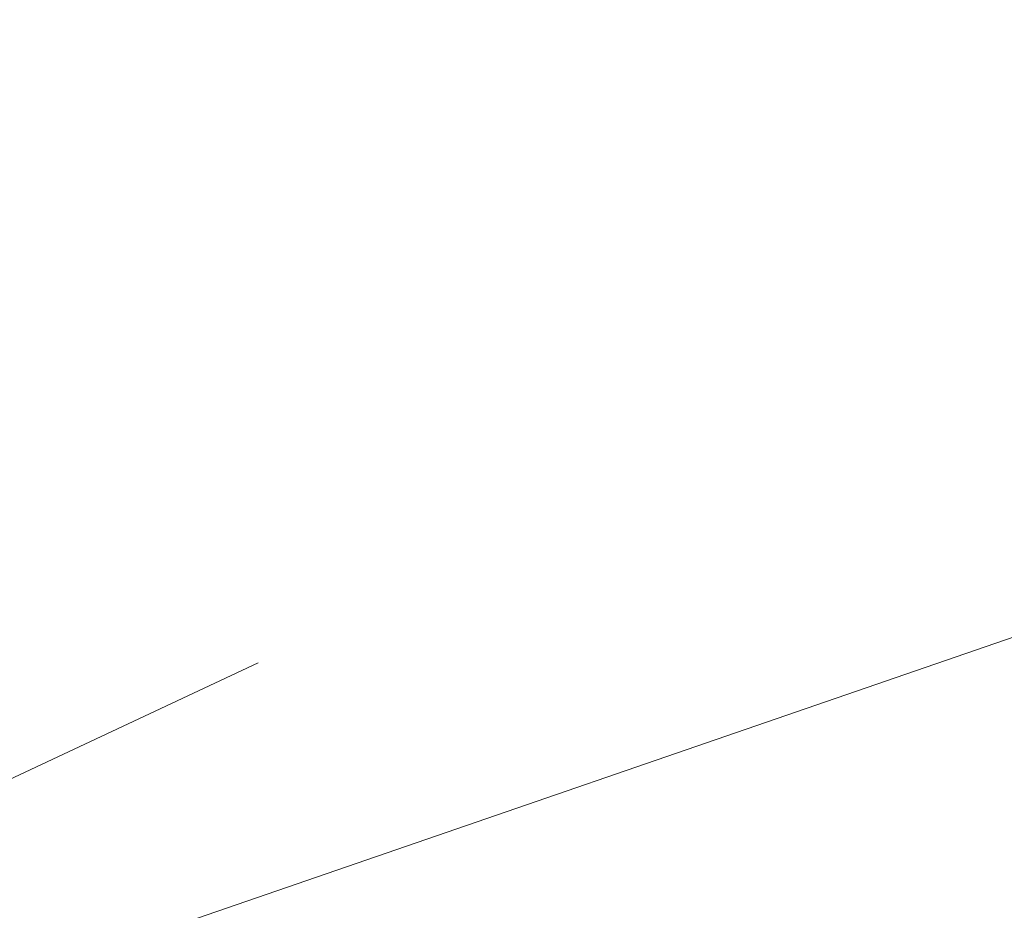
# Model space of a CAD drawing. Extents: x 1620613 to 1693141, y 557269 to 607790.
# Tile 658 of 1056: x 1620817.53 to 1620820.69, y 607316.75 to 607319.61. Entities that reach past the tile are written whole.
import ezdxf

# ---------------------------------------------------------------- set-up
doc = ezdxf.new("R2010")
doc.units = 0
doc.header["$LTSCALE"] = 10
doc.header["$MEASUREMENT"] = 0
for name, pattern in [('DGN Style 2', [7.346996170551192, 4.408197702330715, -2.938798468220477]), ('DGN Style 3', [10.28579463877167, 7.346996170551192, -2.938798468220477]), ('DGN Style 5', [5.142897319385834, 2.204098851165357, -2.938798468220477])]:
    doc.linetypes.add(name, pattern=pattern)
for name, color, linetype, lineweight in [('DT_X_Contour_Major', 132, 'DGN Style 3', 30), ('DT_X_Contour_Minor', 136, 'DGN Style 3', 0), ('PV_X_Driveway', 7, 'DGN Style 5', 0), ('SV_X_Top_of_Bank', 97, 'DGN Style 2', 0)]:
    doc.layers.add(name, color=color, linetype=linetype, lineweight=lineweight)

# ---------------------------------------------------------------- blocks, each defined once
blk = doc.blocks.new('*U1004')
at = {"layer": 'DT_X_Contour_Major', "elevation": 3.400041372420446, "flags": 128}
blk.add_lwpolyline([(-244.1590263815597, -27.22526824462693), (-245.9582130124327, -31.53047772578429), (-246.3161540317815, -32.38748241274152), (-246.6188971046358, -33.11340669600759), (-246.8664422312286, -33.70825057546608), (-247.0587894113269, -34.172014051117), (-247.8276143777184, -36.03038932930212), (-248.8338658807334, -38.35807953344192), (-249.0797851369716, -38.97471545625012), (-249.3862922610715, -39.82704170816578), (-249.753387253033, -40.91505828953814), (-250.1810701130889, -42.23876520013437), (-252.3182951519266, -48.96600821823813), (-254.6054744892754, -56.26317921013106), (-254.9177434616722, -57.68377750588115), (-254.8743306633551, -58.81821339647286), (-254.4752360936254, -59.66648688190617), (-253.720459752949, -60.2285979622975), (-251.2334804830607, -61.34601096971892), (-250.3786960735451, -61.73542086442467), (-249.6795772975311, -62.06559079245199), (-249.1361241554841, -62.3365207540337), (-248.7483366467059, -62.54821074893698), (-247.9217908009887, -63.03373078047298), (-247.6191146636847, -63.20065513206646), (-247.3309956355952, -63.33728816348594), (-247.05743371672, -63.44362987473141), (-246.7984289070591, -63.51968026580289), (-245.6237063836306, -63.80390234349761), (-235.3623574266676, -59.70334397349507), (-233.3790248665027, -58.91168992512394), (-231.8267481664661, -58.29410993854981), (-230.7055273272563, -57.85060401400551), (-230.0153623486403, -57.5811721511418), (-228.7496635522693, -57.09478593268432), (-228.3102899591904, -56.92563881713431), (-227.9414432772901, -56.78298713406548), (-227.6431235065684, -56.66683088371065), (-227.4153306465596, -56.57717006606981), (-226.9019189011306, -56.37340179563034), (-226.6787531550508, -56.2856658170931), (-226.3943147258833, -56.1752840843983), (-226.0486036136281, -56.04225659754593), (-225.6416198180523, -55.88658335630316), (-224.4746327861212, -55.441260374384), (-223.7302941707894, -55.14333622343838), (-222.3725185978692, -54.58355600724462), (-220.4013060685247, -53.76191972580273), (-217.8166565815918, -52.67842737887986), (-204.0789312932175, -46.90836498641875), (-203.7526982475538, -46.7713419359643), (-203.6283501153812, -46.71902253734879), (-203.4999805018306, -46.6648316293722), (-203.3675894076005, -46.60876921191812), (-203.2311768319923, -46.55083528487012), (-202.8620479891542, -46.3938494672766), (-202.3760832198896, -46.19854980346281), (-201.1950355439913, -45.73039017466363), (-199.3189049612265, -44.98937058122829), (-196.747691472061, -43.97549102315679), (-188.9643449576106, -40.90799891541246), (-186.3492845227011, -39.87446542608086), (-184.3416131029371, -39.07448403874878), (-182.9413306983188, -38.50805475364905), (-182.1484373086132, -38.17517757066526), (-180.8439069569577, -37.59890788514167), (-180.1253951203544, -37.23597068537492), (-178.9482573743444, -36.57936135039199), (-177.3124937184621, -35.62907987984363), (-175.2181041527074, -34.38512627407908), (-169.0215640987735, -30.67635381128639), (-166.9159204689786, -29.41391421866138), (-165.2463946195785, -28.40817478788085), (-164.0129865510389, -27.65913551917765), (-163.2156962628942, -27.16679641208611), (-161.6710792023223, -26.19615900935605), (-161.1568342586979, -25.873664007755), (-160.7725622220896, -25.634157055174), (-160.5182630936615, -25.47763815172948), (-160.3939368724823, -25.40410729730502), (-160.2356974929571, -25.31867575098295), (-160.1799956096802, -25.28837645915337), (-160.1315694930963, -25.2615522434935), (-160.090419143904, -25.23820310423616), (-160.0565445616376, -25.21832904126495), (-159.97591336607, -25.16996497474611), (-159.8818810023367, -25.11758790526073), (-159.6602573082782, -24.9967297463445), (-159.3110422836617, -24.80739049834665), (-158.8342359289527, -24.54957016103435), (-157.3926305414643, -23.7707411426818), (-156.5871451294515, -23.30127169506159), (-155.2518929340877, -22.4769851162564), (-153.3868739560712, -21.29788140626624), (-150.992088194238, -19.76396056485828), (-143.8996371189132, -15.20041547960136), (-141.5510294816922, -13.6892345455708), (-139.8245448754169, -12.57835055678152), (-138.7201833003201, -11.86776351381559), (-138.2379447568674, -11.55747341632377), (-137.7814726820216, -11.26376241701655), (-137.5833660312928, -11.13851753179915), (-137.3314001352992, -10.98306612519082), (-137.0255749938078, -10.79740819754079), (-136.6658906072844, -10.58154374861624), (-135.6349199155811, -9.96562985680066), (-135.0410585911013, -9.613441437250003), (-134.0327026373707, -9.018811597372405), (-132.609852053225, -8.181740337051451), (-130.7725068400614, -7.102227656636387), (-125.3202600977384, -3.900271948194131), (-123.5274441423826, -2.845920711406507), (-122.2381813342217, -2.084333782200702), (-121.4524716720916, -1.615511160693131), (-121.1703151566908, -1.43945284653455), (-121.0893019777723, -1.360316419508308), (-121.0603139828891, -1.330682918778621), (-121.0341098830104, -1.301134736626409), (-121.0106896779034, -1.271671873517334), (-120.9900533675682, -1.242294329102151), (-120.9387350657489, -1.164067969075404), (-120.8345032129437, -1.07860762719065), (-120.5602963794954, -0.8808963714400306), (-120.1161145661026, -0.5709342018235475), (-119.5019577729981, -0.1487211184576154), (-117.6375730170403, 1.126848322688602), (-117.0039974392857, 1.540982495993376), (-116.501559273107, 1.8267079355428), (-116.130258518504, 1.984024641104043), (-115.8900951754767, 2.012932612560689), (-115.0753202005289, 1.848216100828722), (-114.8765951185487, 1.579952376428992), (-114.8303824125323, 1.515370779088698), (-114.7769121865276, 1.436596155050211), (-114.7161844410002, 1.343628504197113), (-114.6481991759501, 1.236467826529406), (-114.4572284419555, 0.9317819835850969), (-114.3829532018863, 0.8376593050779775), (-114.3033555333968, 0.78380565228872), (-114.2184354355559, 0.7702210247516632), (-114.1281929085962, 0.7969054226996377), (-113.8804495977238, 0.9217558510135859), (-113.7693621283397, 0.9776275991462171), (-113.6219072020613, 1.0516050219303), (-113.4380848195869, 1.143688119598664), (-113.2178949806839, 1.25387689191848), (-112.5822321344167, 1.571854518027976), (-112.3691668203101, 1.676750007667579), (-112.2067180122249, 1.752953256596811), (-112.0948857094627, 1.800464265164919), (-112.0336699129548, 1.819283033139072), (-111.9379164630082, 1.831210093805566), (-111.8761730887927, 1.84954263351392), (-111.7627580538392, 1.895594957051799), (-111.597671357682, 1.969367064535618), (-111.3809130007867, 2.070858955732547), (-110.73399516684, 2.378463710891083), (-110.523190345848, 2.4765933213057), (-110.3759642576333, 2.540278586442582), (-110.2923169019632, 2.569519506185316), (-110.2722482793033, 2.564316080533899), (-110.3035035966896, 2.504514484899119), (-110.2847789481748, 2.498041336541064), (-110.2051635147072, 2.523473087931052), (-110.0646572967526, 2.580809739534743), (-109.8632602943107, 2.670051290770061), (-109.2450139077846, 2.950568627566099), (-108.9819837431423, 3.070520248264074), (-108.6565780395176, 3.219987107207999), (-108.2687967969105, 3.398969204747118), (-107.8186400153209, 3.607466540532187), (-106.5350545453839, 4.202813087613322), (-106.0900125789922, 4.409555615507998), (-105.7175757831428, 4.583273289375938), (-105.4177441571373, 4.723966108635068), (-105.1905177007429, 4.831634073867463), (-104.68138737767, 5.074715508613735), (-104.4100843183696, 5.201285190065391), (-103.9780228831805, 5.398683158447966), (-103.3852030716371, 5.666909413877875), (-102.6316248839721, 6.005963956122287), (-100.4077385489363, 7.004547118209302), (-99.62688119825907, 7.355245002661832), (-98.95222389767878, 7.658401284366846), (-98.38376664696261, 7.91401596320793), (-97.92150944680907, 8.12208903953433), (-96.83042364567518, 8.613561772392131), (-96.42078474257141, 8.79827238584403), (-96.01018238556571, 8.983799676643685), (-95.5986165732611, 9.170143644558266), (-95.18608730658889, 9.357304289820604), (-94.08472465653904, 9.857488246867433), (-93.39744857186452, 10.16794119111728), (-92.16164230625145, 10.72416205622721), (-90.37730585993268, 11.52615084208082), (-88.04443923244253, 12.57390754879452), (-81.09208798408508, 15.69561599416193), (-78.73961042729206, 16.75160535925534), (-76.89644119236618, 17.57829212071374), (-75.56258027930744, 18.17567627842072), (-74.73802768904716, 18.5437578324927), (-73.2182985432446, 19.2195718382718), (-72.40313108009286, 19.58344266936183), (-71.0974255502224, 20.16819465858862), (-69.30118195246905, 20.97382780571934), (-67.01440028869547, 22.00034211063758), (-60.26226509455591, 25.03222180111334), (-57.98118495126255, 26.0552568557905), (-56.20204591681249, 26.85045225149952), (-54.92484799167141, 27.41780798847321), (-54.14959117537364, 27.75732406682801), (-52.751494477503, 28.35891406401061), (-52.24375127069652, 28.57733037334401), (-51.76909417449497, 28.78138680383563), (-51.32752318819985, 28.97108335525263), (-50.91903831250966, 29.14642002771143), (-49.87386012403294, 29.59483798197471), (-49.46658876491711, 29.77317639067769), (-49.02865832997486, 29.97187815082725), (-48.56006881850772, 30.19094326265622), (-48.06082023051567, 30.43037172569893), (-46.68861189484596, 31.09599876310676), (-46.23529187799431, 31.3161497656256), (-45.90448807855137, 31.47738249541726), (-45.69620049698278, 31.57969695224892), (-45.61042913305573, 31.62309313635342), (-45.5450604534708, 31.6602585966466), (-45.492963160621, 31.68481529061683), (-45.38569779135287, 31.73061127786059), (-45.22326434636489, 31.79764655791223), (-45.00566282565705, 31.88592113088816), (-44.35183466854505, 32.14963904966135), (-44.11952607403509, 32.24228838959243), (-43.91297140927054, 32.32244796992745), (-43.73217067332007, 32.39011779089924), (-43.57712386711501, 32.44529785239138), (-43.19800428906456, 32.57579167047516), (-43.07670890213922, 32.62026508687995), (-42.99716242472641, 32.65581497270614), (-42.95936485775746, 32.68244132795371), (-42.96331620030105, 32.70014415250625), (-43.07916992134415, 32.7619357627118), (-43.45694219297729, 33.57664785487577), (-43.5294094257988, 33.73257840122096), (-43.58490872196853, 33.85120771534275), (-43.62344008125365, 33.93253579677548), (-43.64500350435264, 33.97656264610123), (-43.70604095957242, 34.09498506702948), (-43.73673183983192, 34.20573578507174), (-43.74516710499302, 34.22525528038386), (-43.7573196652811, 34.23634917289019), (-43.77318952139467, 34.23901746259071), (-43.79277667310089, 34.23326014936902), (-43.84996547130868, 34.2066731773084), (-43.87138412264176, 34.19712131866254), (-43.89274847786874, 34.18840597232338), (-43.91405853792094, 34.1805271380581), (-43.93531430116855, 34.17348481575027), (-44.03438117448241, 34.14257250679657), (-45.18047755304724, 35.95899565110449), (-45.40643188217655, 36.30312513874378), (-45.59311070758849, 36.55704653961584), (-45.74051402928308, 36.72075985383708), (-45.8486418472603, 36.79426508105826), (-46.084615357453, 36.87000157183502), (-46.11991900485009, 37.02740357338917), (-46.04884981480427, 37.44280721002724), (-45.87140778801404, 38.11621248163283), (-45.58759292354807, 39.04761938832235), (-44.01492026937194, 43.99618876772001), (-43.65202071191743, 44.78028851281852), (-43.51475034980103, 44.97700173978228), (-43.25846764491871, 45.23109867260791), (-42.88317259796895, 45.54257931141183), (-42.38886520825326, 45.91144365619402), (-39.80440192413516, 47.76670591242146), (-39.63361441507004, 48.52383685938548), (-39.89284177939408, 49.04233636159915), (-40.74371851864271, 50.27335017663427), (-42.18624463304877, 52.21687830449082), (-44.22042012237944, 54.87292074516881), (-50.43375392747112, 62.90571967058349), (-53.29829177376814, 66.43294601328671), (-57.23190495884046, 70.99002584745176), (-62.23459348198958, 76.57695917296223), (-68.30635734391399, 83.19374598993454), (-85.92316142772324, 102.2116488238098), (-91.77268511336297, 108.5314606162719), (-96.10865310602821, 113.227468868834), (-98.93106540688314, 116.2996735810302), (-100.2399220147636, 117.7480747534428), (-101.7121320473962, 119.4454064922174), (-102.2558617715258, 119.9739047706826), (-102.7828934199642, 120.2864008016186), (-103.2932269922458, 120.3828945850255), (-103.7868624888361, 120.2633861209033), (-105.0809597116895, 119.6566938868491), (-105.5399765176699, 119.5053821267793), (-105.9464540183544, 119.5064660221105), (-106.3003922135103, 119.6599455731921), (-106.6017911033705, 119.9658207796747), (-107.3354690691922, 120.9846822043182), (-107.7264093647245, 121.3892293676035), (-108.3489717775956, 121.8387247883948), (-109.203156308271, 122.3331684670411), (-110.2889629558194, 122.8725604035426), (-113.4932768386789, 124.3708699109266), (-114.5881001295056, 124.8468455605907), (-115.4693345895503, 125.1510403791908), (-116.1369802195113, 125.2834543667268), (-116.5910370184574, 125.2440875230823), (-117.5170700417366, 124.9100681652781), (-117.7476291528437, 124.9816660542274), (-117.7447817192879, 125.4469742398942), (-117.5085277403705, 126.305992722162), (-117.0388672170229, 127.558721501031), (-115.4752304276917, 131.4242786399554), (-114.831011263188, 133.1393941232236), (-114.0710813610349, 135.3855727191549), (-113.1954407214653, 138.1628144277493), (-112.2040893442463, 141.4711192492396), (-109.4062046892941, 151.0013495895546), (-108.3545405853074, 154.615217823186), (-107.2979617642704, 158.3091497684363), (-106.2364682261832, 162.0831454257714), (-105.1700599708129, 165.9372047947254), (-102.3197516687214, 176.3214480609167), (-101.3607452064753, 179.7893665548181), (-100.6214570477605, 182.4049395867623), (-100.1018871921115, 184.1681671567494), (-99.80203563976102, 185.0790492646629), (-99.29538923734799, 186.3716076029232), (-98.9992753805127, 186.5180118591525), (-98.49091861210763, 185.9878058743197), (-97.77031893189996, 184.7809896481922), (-96.83747633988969, 182.8975631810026), (-91.9889774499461, 172.5294824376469)], dxfattribs=at)
at = {"layer": 'DT_X_Contour_Minor', "transparency": 33554559, "elevation": 3.800041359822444, "flags": 128}
blk.add_lwpolyline([(-237.0290589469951, -23.35326266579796), (-238.5549064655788, -27.00440873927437), (-238.8922187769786, -27.81279581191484), (-239.2502210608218, -28.67318014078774), (-239.62891331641, -29.5855617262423), (-240.028295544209, -30.54994056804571), (-241.9403558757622, -35.17170209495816), (-244.4428937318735, -40.9606453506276), (-244.938988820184, -42.13064725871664), (-245.3547578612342, -43.15967730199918), (-245.6902008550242, -44.04773548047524), (-245.9453178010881, -44.79482179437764), (-246.9484361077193, -47.95229024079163), (-248.0219362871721, -51.37725751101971), (-248.1685014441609, -52.04402312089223), (-248.1481254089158, -52.57647683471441), (-247.9608081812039, -52.97461865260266), (-247.6065497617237, -53.23844857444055), (-246.4392723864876, -53.76291250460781), (-245.9501336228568, -53.99734146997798), (-245.358175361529, -54.30728041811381), (-244.6633976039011, -54.69272934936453), (-243.8658003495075, -55.15368826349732), (-241.6017816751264, -56.48359201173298), (-240.7727115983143, -56.94081994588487), (-239.9835153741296, -57.3150759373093), (-239.2341930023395, -57.60635998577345), (-238.5247444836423, -57.81467209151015), (-235.307023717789, -58.59319405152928), (-231.5126687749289, -57.07692421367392), (-230.779288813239, -56.78419306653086), (-230.2053010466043, -56.55582955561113), (-229.7907054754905, -56.39183368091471), (-229.5355020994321, -56.29220544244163), (-229.0674826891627, -56.11235365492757), (-228.8872480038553, -56.04275637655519), (-228.697558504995, -55.96885338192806), (-228.4984141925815, -55.89064467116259), (-228.2898150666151, -55.80813024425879), (-227.7209443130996, -55.58235081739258), (-227.5113433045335, -55.49951291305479), (-227.3091933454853, -55.420333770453), (-227.1144944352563, -55.3448133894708), (-226.9272465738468, -55.27295176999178), (-226.4378536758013, -55.08619913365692), (-226.0907619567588, -54.94658390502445), (-225.4165314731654, -54.66780269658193), (-224.415162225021, -54.24985550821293), (-223.0866542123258, -53.69274233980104), (-216.1236263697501, -50.76816026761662), (-209.5494470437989, -47.68090482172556), (-208.3086679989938, -47.07421699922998), (-207.4038362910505, -46.57726300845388), (-206.8349519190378, -46.1900428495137), (-206.6020148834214, -45.91255652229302), (-206.4287792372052, -45.31890475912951), (-206.3619576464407, -45.11812596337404), (-206.2914196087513, -44.96102839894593), (-206.2171651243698, -44.84761206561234), (-206.1391941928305, -44.77787696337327), (-205.9263164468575, -44.65015833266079), (-205.8095011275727, -44.58519506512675), (-205.6187134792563, -44.48609423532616), (-205.3539535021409, -44.3528558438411), (-205.0152211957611, -44.1854798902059), (-204.0133052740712, -43.69362726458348), (-203.5989538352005, -43.50171226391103), (-203.1073364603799, -43.29485673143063), (-202.5384531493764, -43.07306066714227), (-201.8923039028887, -42.83632407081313), (-200.0662179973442, -42.18510577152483), (-199.1993863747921, -41.9028550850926), (-197.9684559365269, -41.54451675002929), (-196.3734266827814, -41.11009076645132), (-194.4142986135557, -40.5995771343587), (-184.4221370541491, -38.03964233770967), (-182.3985036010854, -37.24210883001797), (-182.0121573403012, -37.08951663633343), (-181.7203900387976, -36.97354013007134), (-181.523201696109, -36.89417931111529), (-181.4205923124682, -36.85143417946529), (-181.2730725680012, -36.7862680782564), (-180.8603943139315, -36.54685943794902), (-179.7329993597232, -35.87750809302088), (-177.8908877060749, -34.77821404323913), (-175.3340593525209, -33.2489772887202), (-167.5628948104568, -28.59775567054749), (-164.9856665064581, -27.05440886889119), (-163.0823550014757, -25.91278467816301), (-161.8529602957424, -25.17288309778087), (-161.2974823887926, -24.83470412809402), (-160.7147637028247, -24.46852368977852), (-160.5207608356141, -24.34685996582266), (-160.3757912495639, -24.25650412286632), (-160.2798549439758, -24.19745616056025), (-160.2329519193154, -24.1697160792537), (-160.1732548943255, -24.13748637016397), (-160.1491644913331, -24.12421042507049), (-160.1216660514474, -24.10855487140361), (-160.0907595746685, -24.09051970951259), (-160.0564450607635, -24.07010493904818), (-159.9603956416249, -24.01249274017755), (-159.9032307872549, -23.97973202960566), (-159.8037732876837, -23.92465904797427), (-159.6620231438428, -23.84727379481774), (-159.4779803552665, -23.74757627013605), (-158.9308093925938, -23.4519665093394), (-158.3816152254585, -23.11712071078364), (-157.1444109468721, -22.33429063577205), (-155.2191965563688, -21.10347628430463), (-152.6059720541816, -19.42467765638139), (-144.7200265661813, -14.35056894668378), (-142.1086596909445, -12.67031901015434), (-140.1890181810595, -11.43515073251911), (-138.9611020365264, -10.64506411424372), (-138.4249112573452, -10.30005915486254), (-137.917369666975, -9.973488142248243), (-137.7284670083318, -9.852970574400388), (-137.5424152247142, -9.736346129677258), (-137.3592143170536, -9.623614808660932), (-137.1788642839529, -9.514776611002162), (-136.7017320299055, -9.229732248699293), (-136.4070059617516, -9.055060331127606), (-135.8806769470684, -8.7448278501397), (-135.1227449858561, -8.299034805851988), (-134.1332100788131, -7.717681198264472), (-128.9749736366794, -4.688389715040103), (-125.9733341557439, -2.332137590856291), (-125.357670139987, -1.841419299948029), (-124.7970950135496, -1.379086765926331), (-124.2916087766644, -0.9451399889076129), (-123.8412114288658, -0.5395789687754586), (-122.7136036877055, 0.5040694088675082), (-122.2701480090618, 0.8508877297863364), (-121.7854867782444, 1.108606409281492), (-121.2596199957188, 1.277225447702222), (-120.692547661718, 1.356744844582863), (-117.9500638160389, 1.51993620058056), (-116.9928063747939, 2.174869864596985), (-116.8040184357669, 2.295789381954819), (-116.6479078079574, 2.37786207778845), (-116.5244744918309, 2.421087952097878), (-116.4337184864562, 2.425467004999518), (-116.2352722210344, 2.385348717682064), (-116.1465697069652, 2.369347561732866), (-116.0292968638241, 2.351432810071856), (-115.8834536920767, 2.331604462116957), (-115.709040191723, 2.309862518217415), (-115.2058437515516, 2.249332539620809), (-115.0343438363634, 2.231790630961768), (-114.8972414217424, 2.224562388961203), (-114.7945365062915, 2.227647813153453), (-114.7262290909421, 2.241046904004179), (-114.4877219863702, 2.327641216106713), (-114.8436684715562, 2.055140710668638), (-114.9071469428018, 1.999644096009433), (-114.9450338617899, 1.949940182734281), (-114.9573292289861, 1.906028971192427), (-114.9440330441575, 1.867910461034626), (-114.8744544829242, 1.773984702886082), (-114.8407406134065, 1.725801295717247), (-114.7917829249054, 1.65169539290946), (-114.7275814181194, 1.551666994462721), (-114.6481360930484, 1.425716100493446), (-114.4159568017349, 1.055283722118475), (-114.334054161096, 0.936617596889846), (-114.2624807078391, 0.8584435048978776), (-114.2012364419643, 0.8207614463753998), (-114.1503213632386, 0.8235714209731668), (-114.0283200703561, 0.8850540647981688), (-113.9552206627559, 0.9217695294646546), (-113.8274234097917, 0.9858039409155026), (-113.6449283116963, 1.077157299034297), (-113.4077353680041, 1.195829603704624), (-112.7022903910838, 1.548714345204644), (-112.4658350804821, 1.665125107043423), (-112.2855528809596, 1.749693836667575), (-112.161443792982, 1.802420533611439), (-112.0935078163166, 1.823305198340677), (-111.9872426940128, 1.836541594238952), (-111.91872122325, 1.856886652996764), (-111.7928556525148, 1.907994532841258), (-111.6096459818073, 1.989865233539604), (-111.3690922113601, 2.102498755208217), (-110.651156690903, 2.443871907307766), (-110.4172100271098, 2.552774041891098), (-110.2538216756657, 2.623450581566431), (-110.1609916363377, 2.65590152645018), (-110.1387199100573, 2.650126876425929), (-110.1734063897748, 2.583760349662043), (-110.1609594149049, 2.572795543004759), (-110.0976036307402, 2.589676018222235), (-109.9833390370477, 2.634401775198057), (-109.8181656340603, 2.70697281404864), (-109.3098248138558, 2.937622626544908), (-109.0779643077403, 3.043480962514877), (-108.7636384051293, 3.188068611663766), (-108.3668471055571, 3.371385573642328), (-107.8875904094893, 3.593431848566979), (-106.4996186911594, 4.237194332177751), (-106.0246013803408, 4.4577815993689), (-105.6405282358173, 4.636721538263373), (-105.3473992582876, 4.77401414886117), (-105.145214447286, 4.86965943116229), (-104.7273138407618, 5.069183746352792), (-104.4789089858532, 5.184620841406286), (-104.0471198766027, 5.381288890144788), (-103.4319465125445, 5.659187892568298), (-102.6333888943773, 6.018317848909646), (-100.2593895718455, 7.084305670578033), (-99.43848517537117, 7.452972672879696), (-98.7562714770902, 7.759482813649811), (-98.21274847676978, 8.003836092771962), (-97.80791617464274, 8.18603251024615), (-96.91328430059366, 8.589013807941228), (-96.5774023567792, 8.740466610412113), (-96.240730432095, 8.892589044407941), (-95.90326852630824, 9.045381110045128), (-95.56501663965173, 9.198842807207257), (-94.6619583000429, 9.608966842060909), (-94.02136432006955, 9.898124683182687), (-92.77687613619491, 10.4580051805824), (-90.92849374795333, 11.28860833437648), (-88.47621715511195, 12.38993414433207), (-81.13162063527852, 15.6877665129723), (-78.66345176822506, 16.79575922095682), (-76.76739255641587, 17.64636306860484), (-75.44344300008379, 18.23957805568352), (-74.69160309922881, 18.5754041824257), (-73.44950957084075, 19.12775537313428), (-72.70496207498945, 19.46031065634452), (-71.4028897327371, 20.04371311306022), (-69.54329254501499, 20.87796274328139), (-67.12617051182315, 21.9630595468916), (-59.93714529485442, 25.19111392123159), (-57.52486092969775, 26.27329060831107), (-55.67977674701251, 27.09877988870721), (-54.40189274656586, 27.66758176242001), (-53.69120892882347, 27.97969622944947), (-52.55231899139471, 28.46975159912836), (-52.1387112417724, 28.64767358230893), (-51.75205544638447, 28.8138980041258), (-51.39235160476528, 28.96842486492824), (-51.05959971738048, 29.11125416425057), (-50.20819729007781, 29.47653554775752), (-49.85561786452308, 29.63190746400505), (-49.4364314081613, 29.82406217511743), (-48.95063792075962, 30.05299968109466), (-48.39823740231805, 30.31871998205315), (-46.83635997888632, 31.07635117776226), (-46.32038125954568, 31.32693184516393), (-45.94385316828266, 31.51045045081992), (-45.70677570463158, 31.62690699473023), (-45.60914886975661, 31.67630147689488), (-45.53474481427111, 31.7186040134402), (-45.47544654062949, 31.74655497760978), (-45.35335476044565, 31.79868096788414), (-45.16846947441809, 31.87498198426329), (-44.92079068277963, 31.97545802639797), (-44.17658922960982, 32.27562750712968), (-43.92190049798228, 32.37773392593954), (-43.71598539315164, 32.45892607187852), (-43.55884391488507, 32.51920394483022), (-43.45047606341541, 32.55856754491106), (-43.22652662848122, 32.63565144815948), (-43.15487632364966, 32.66192230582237), (-43.1078874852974, 32.68292195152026), (-43.0855601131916, 32.69865038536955), (-43.08789420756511, 32.70910760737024), (-43.15633007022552, 32.74560848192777), (-43.37948363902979, 33.22686643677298), (-43.42761780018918, 33.3293114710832), (-43.47638303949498, 33.43039316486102), (-43.52577935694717, 33.53011151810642), (-43.57580675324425, 33.62846653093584), (-43.81074045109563, 34.08427546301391), (-43.82819965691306, 34.14727852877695), (-43.84890356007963, 34.15098828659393), (-43.90353275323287, 34.13511624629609), (-43.99208723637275, 34.09966240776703), (-44.11456700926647, 34.0446267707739), (-44.48641345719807, 33.8717560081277), (-44.62567935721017, 33.80964900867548), (-44.76459222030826, 33.75298108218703), (-44.90315204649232, 33.70175222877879), (-45.04135883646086, 33.65596244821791), (-45.68550010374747, 33.45496797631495), (-46.46613217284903, 34.69217471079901), (-46.6325003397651, 34.93056992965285), (-46.79704823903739, 35.11552412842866), (-46.95977587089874, 35.24703730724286), (-47.1206832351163, 35.32510946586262), (-47.54734251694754, 35.46204719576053), (-47.63748762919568, 35.66384557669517), (-47.5879285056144, 36.16653742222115), (-47.39866514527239, 36.97012273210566), (-47.06969754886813, 38.07460150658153), (-46.00617831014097, 41.42106952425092), (-45.66439166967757, 42.5203101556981), (-45.43667117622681, 43.30818103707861), (-45.32301683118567, 43.78468216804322), (-45.32342863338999, 43.94981354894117), (-45.47661497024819, 43.97500423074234), (-45.71374529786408, 44.08597911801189), (-46.31024652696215, 44.40001076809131), (-47.26611865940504, 44.917099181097), (-48.58136169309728, 45.63724435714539), (-52.56783765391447, 47.82837384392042), (-53.89952972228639, 48.58818321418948), (-54.90474895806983, 49.22426420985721), (-55.58349536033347, 49.73661683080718), (-55.9357689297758, 50.12524107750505), (-56.43986800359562, 50.99660123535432), (-57.50331330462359, 52.20141670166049), (-60.31557490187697, 55.16234298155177), (-64.8766527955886, 59.87938007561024), (-71.18654698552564, 66.35252798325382), (-90.34468655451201, 85.9557368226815), (-96.65819440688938, 92.41744974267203), (-101.2301132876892, 97.10018187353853), (-104.0604431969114, 100.0039332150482), (-105.1491841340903, 101.1287037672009), (-105.7303746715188, 101.7561175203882), (-105.9233557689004, 101.9646139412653), (-106.0664061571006, 102.1195428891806), (-106.1595258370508, 102.2209043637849), (-106.2027148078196, 102.2686983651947), (-106.2513111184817, 102.3247257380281), (-106.3689987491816, 102.5382633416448), (-106.6856144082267, 103.1368556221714), (-107.2011580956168, 104.1205025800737), (-107.9156298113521, 105.4892042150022), (-110.0861250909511, 109.6524814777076), (-110.9818161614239, 111.1043585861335), (-112.0410179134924, 112.3375319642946), (-113.2637303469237, 113.3520016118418), (-114.6499534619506, 114.1477675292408), (-118.5645626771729, 115.9782050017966), (-119.9481205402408, 116.5430804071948), (-121.1628372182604, 116.864878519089), (-122.2087127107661, 116.9435993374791), (-123.0857470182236, 116.7792428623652), (-125.1993835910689, 116.0168558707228), (-125.8361396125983, 115.9070691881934), (-126.1611802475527, 116.1494993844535), (-126.174505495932, 116.7441464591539), (-125.876115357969, 117.6910104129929), (-124.6647878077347, 120.6856034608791), (-124.1657202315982, 122.0142794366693), (-123.5770131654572, 123.7543625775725), (-122.8986666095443, 125.9058528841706), (-122.1306805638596, 128.4687503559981), (-119.9631984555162, 135.8516865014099), (-119.1484889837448, 138.6512996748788), (-118.3299721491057, 141.5129370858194), (-117.5076479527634, 144.4365987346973), (-116.6815163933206, 147.4222846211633), (-114.4734224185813, 155.4668126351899), (-113.4187002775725, 158.9488087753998), (-111.9106043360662, 163.3614011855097), (-109.949134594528, 168.7045898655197), (-107.5342910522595, 174.9783748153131), (-100.4902098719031, 192.9492630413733), (-98.12705909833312, 198.73516619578), (-96.32066766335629, 202.6147094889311), (-95.07103556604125, 204.5878929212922), (-94.37816280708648, 204.6547164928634), (-92.44386172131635, 200.5183868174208)], dxfattribs=at)

msp = doc.modelspace()

# ---------------------------------------------------------------- linework, layer by layer
at = {"layer": 'PV_X_Driveway', "extrusion": (-0.06840491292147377, 0.09722345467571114, 0.9929090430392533), "elevation": -50776.94618662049, "flags": 128}
msp.add_lwpolyline([(-1675197.499388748, 432992.9258386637), (-1675193.486980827, 432991.2320525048), (-1675186.401155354, 432990.7443540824), (-1675173.477796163, 432991.3626955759), (-1675157.216023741, 432992.231291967), (-1675138.055450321, 432993.8163605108), (-1675115.649521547, 432995.5191143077), (-1675093.712223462, 432995.5584470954), (-1675072.389942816, 432993.8570568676), (-1675059.619387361, 432992.1641317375), (-1675043.90788481, 432988.1059208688), (-1675031.516761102, 432983.3011168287), (-1675013.58286424, 432975.0375323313)], dxfattribs=at)
at = {"layer": 'SV_X_Top_of_Bank', "extrusion": (0.007114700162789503, -0.05176716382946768, 0.9986338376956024), "elevation": -18855.21206843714, "flags": 128}
msp.add_lwpolyline([(1688341.399474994, 380495.2335694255), (1688359.531308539, 380495.7043637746), (1688370.463455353, 380498.0725351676), (1688395.572580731, 380506.740670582), (1688420.940108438, 380511.7574321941), (1688444.138128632, 380518.355338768), (1688467.22231404, 380528.7305743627), (1688491.262317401, 380540.2151339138), (1688508.535586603, 380545.2887184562), (1688513.5223003, 380548.4010002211), (1688516.051220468, 380548.1495454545), (1688520.39603739, 380549.3039635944), (1688525.368929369, 380551.0706712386)], dxfattribs=at)
at = {"layer": 'SV_X_Top_of_Bank', "extrusion": (0.04489057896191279, -0.1067836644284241, 0.9932683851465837), "elevation": 8952.639644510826, "flags": 128}
msp.add_lwpolyline([(1729619.200279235, -67683.47041249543), (1729610.048117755, -67689.2494116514), (1729593.286163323, -67692.1110974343), (1729566.643396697, -67690.50938442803), (1729551.852254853, -67691.88192179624), (1729536.554039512, -67691.83763185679), (1729515.835796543, -67695.68964613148), (1729501.149706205, -67697.72199223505), (1729469.279658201, -67698.3224800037)], dxfattribs=at)

# ---------------------------------------------------------------- block references
at = {"layer": 'DT_X_Contour_Minor', "transparency": 33554559}
msp.add_blockref('*U1004', (1621028.060791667, 607365.3311666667, 1050.599958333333), dxfattribs=at)

doc.saveas('drawing.dxf')
